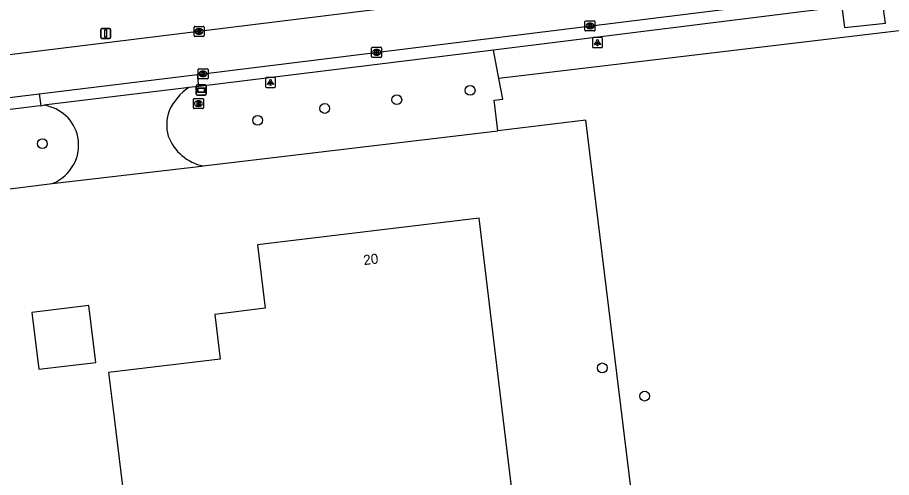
# Model space of a CAD drawing. Extents: x 161477 to 163040, y 383680 to 384868.
# Drawn here: x 162118.8 to 162206, y 383994.1 to 384039.9 of the extents above; entities that cross this region are included whole.
import ezdxf

# ---------------------------------------------------------------- set-up
doc = ezdxf.new("R2010")
doc.units = 0
for name, color, linetype in [('IMGEO_Boom', 7, 'Continuous'), ('IMGEO_Brandkraan', 7, 'Continuous'), ('IMGEO_Grasland_overig', 7, 'Continuous'), ('IMGEO_Groenvoorziening', 7, 'Continuous'), ('IMGEO_Kolk', 7, 'Continuous'), ('IMGEO_Lichtpunt', 7, 'Continuous'), ('IMGEO_Loofbos', 7, 'Continuous'), ('IMGEO_Pand', 7, 'Continuous'), ('IMGEO_Pand_nummerreeks', 7, 'Continuous'), ('IMGEO_Rijbaan_lokaal_gesloten', 7, 'Continuous'), ('IMGEO_Rijbaan_lokaal_open', 7, 'Continuous'), ('IMGEO_Verkeersbordpaal', 7, 'Continuous'), ('IMGEO_Verklikker', 7, 'Continuous'), ('IMGEO_Voetpad_open', 7, 'Continuous')]:
    doc.layers.add(name, color=color, linetype=linetype)

msp = doc.modelspace()

# ---------------------------------------------------------------- linework, layer by layer
at = {"layer": 'IMGEO_Boom'}
for centre in [(162163.947, 384032.669), (162156.629, 384031.738), (162149.435, 384030.869), (162142.738, 384029.69), (162121.246, 384027.354), (162177.151, 384004.99), (162181.37, 384002.17)]:
    msp.add_circle(centre, 0.489, dxfattribs=at)
at = {"layer": 'IMGEO_Brandkraan'}
for p, q in [((162136.32, 384030.929), (162136.32, 384031.781)), ((162136.395, 384031.855), (162137.247, 384031.855)), ((162136.808, 384031.635), (162136.833, 384031.635)), ((162137.321, 384031.781), (162137.321, 384030.929)), ((162137.247, 384030.855), (162136.395, 384030.855)), ((162136.831, 384031.075), (162136.806, 384031.075))]:
    msp.add_line(p, q, dxfattribs=at)
for points in [[(162136.32, 384030.929), (162136.32, 384031.781)], [(162136.395, 384031.855), (162137.247, 384031.855)], [(162136.668, 384031.555), (162136.668, 384031.155), (162136.881, 384031.155)], [(162136.899, 384031.555), (162136.668, 384031.555)], [(162137.321, 384031.781), (162137.321, 384030.929)], [(162137.247, 384030.855), (162136.395, 384030.855)], [(162136.847, 384031.474), (162136.793, 384031.474), (162136.793, 384031.398)], [(162136.793, 384031.398), (162136.846, 384031.398)], [(162136.855, 384031.322), (162136.793, 384031.322), (162136.793, 384031.241)], [(162136.793, 384031.241), (162136.855, 384031.241)]]:
    msp.add_lwpolyline(points, dxfattribs=at)
for centre, radius, start, end in [((162136.397, 384031.779), 0.0765, 91.55205, 178.44795), ((162136.397, 384031.779), 0.0765, 91.55205, 178.44795), ((162136.903, 384031.41), 0.145, 59.4692, 91.53667), ((162136.928, 384031.457), 0.0922, 285.51372, 58.15012), ((162137.245, 384031.779), 0.0765, 1.55205, 88.44795), ((162137.245, 384031.779), 0.0765, 1.55205, 88.44795), ((162136.397, 384030.931), 0.0765, 181.55205, 268.44795), ((162136.397, 384030.931), 0.0765, 181.55205, 268.44795), ((162136.848, 384031.436), 0.0379, 267.82845, 90.93552), ((162136.856, 384031.281), 0.0404, 269.87594, 90.50774), ((162136.887, 384031.406), 0.251, 268.66757, 293.53466), ((162136.933, 384031.265), 0.105, 301.31148, 78.98903), ((162137.245, 384030.931), 0.0765, 271.55205, 358.44795), ((162137.245, 384030.931), 0.0765, 271.55205, 358.44795)]:
    msp.add_arc(centre, radius, start, end, dxfattribs=at)
for centre, major_axis, ratio, start_param, end_param in [((162136.807, 384031.355), (-0.387, 0.002), 0.722429, 4.712389, 7.853982), ((162136.832, 384031.355), (-0.39, 0.002), 0.717154, 1.570796, 4.712389)]:
    msp.add_ellipse(centre, major_axis=major_axis, ratio=ratio, start_param=start_param, end_param=end_param, dxfattribs=at)
at = {"layer": 'IMGEO_Grasland_overig'}
msp.add_lwpolyline([(162166.811, 384033.864), (162166.269, 384036.698)], dxfattribs=at)
at = {"layer": 'IMGEO_Groenvoorziening'}
for points in [[(162137.283, 384025.131), (162166.71, 384028.641)], [(162090.824, 384019.441), (162122.232, 384023.376)]]:
    msp.add_lwpolyline(points, dxfattribs=at)
at = {"layer": 'IMGEO_Kolk'}
for p, q in [((162175.409, 384038.679), (162175.409, 384039.531)), ((162175.484, 384039.605), (162176.336, 384039.605)), ((162175.897, 384039.385), (162175.922, 384039.385)), ((162176.41, 384039.531), (162176.41, 384038.679)), ((162136.381, 384038.134), (162136.381, 384038.986)), ((162136.456, 384039.06), (162137.308, 384039.06)), ((162136.869, 384038.84), (162136.894, 384038.84)), ((162137.382, 384038.986), (162137.382, 384038.134)), ((162176.336, 384038.605), (162175.484, 384038.605)), ((162175.92, 384038.825), (162175.895, 384038.825)), ((162137.308, 384038.06), (162136.456, 384038.06)), ((162136.892, 384038.28), (162136.867, 384038.28)), ((162154.108, 384036.044), (162154.108, 384036.896)), ((162154.183, 384036.97), (162155.035, 384036.97)), ((162154.596, 384036.75), (162154.621, 384036.75)), ((162155.109, 384036.896), (162155.109, 384036.044)), ((162155.035, 384035.97), (162154.183, 384035.97)), ((162154.619, 384036.19), (162154.594, 384036.19)), ((162136.78, 384033.9), (162136.78, 384034.752)), ((162136.855, 384034.826), (162137.707, 384034.826)), ((162137.268, 384034.606), (162137.293, 384034.606)), ((162137.781, 384034.752), (162137.781, 384033.9)), ((162137.707, 384033.826), (162136.855, 384033.826)), ((162137.291, 384034.046), (162137.266, 384034.046))]:
    msp.add_line(p, q, dxfattribs=at)
for points in [[(162175.409, 384038.679), (162175.409, 384039.531)], [(162175.484, 384039.605), (162176.336, 384039.605)], [(162176.41, 384039.531), (162176.41, 384038.679)], [(162136.381, 384038.134), (162136.381, 384038.986)], [(162136.456, 384039.06), (162137.308, 384039.06)], [(162136.702, 384038.76), (162136.825, 384038.76), (162136.825, 384038.609), (162136.955, 384038.76), (162137.119, 384038.76), (162136.973, 384038.609), (162137.126, 384038.36), (162136.974, 384038.36), (162136.889, 384038.524), (162136.825, 384038.457), (162136.825, 384038.36), (162136.702, 384038.36), (162136.702, 384038.76)], [(162137.382, 384038.986), (162137.382, 384038.134)], [(162176.336, 384038.605), (162175.484, 384038.605)], [(162175.73, 384039.305), (162175.853, 384039.305), (162175.853, 384039.154), (162175.983, 384039.305), (162176.147, 384039.305), (162176.001, 384039.154), (162176.154, 384038.905), (162176.002, 384038.905), (162175.917, 384039.069), (162175.853, 384039.002), (162175.853, 384038.905), (162175.73, 384038.905), (162175.73, 384039.305)], [(162137.308, 384038.06), (162136.456, 384038.06)], [(162154.108, 384036.044), (162154.108, 384036.896)], [(162154.183, 384036.97), (162155.035, 384036.97)], [(162155.109, 384036.896), (162155.109, 384036.044)], [(162155.035, 384035.97), (162154.183, 384035.97)], [(162154.429, 384036.67), (162154.552, 384036.67), (162154.552, 384036.519), (162154.682, 384036.67), (162154.846, 384036.67), (162154.7, 384036.519), (162154.853, 384036.27), (162154.701, 384036.27), (162154.616, 384036.434), (162154.552, 384036.367), (162154.552, 384036.27), (162154.429, 384036.27), (162154.429, 384036.67)], [(162136.78, 384033.9), (162136.78, 384034.752)], [(162136.855, 384034.826), (162137.707, 384034.826)], [(162137.101, 384034.526), (162137.224, 384034.526), (162137.224, 384034.375), (162137.354, 384034.526), (162137.518, 384034.526), (162137.372, 384034.375), (162137.525, 384034.126), (162137.373, 384034.126), (162137.288, 384034.29), (162137.224, 384034.223), (162137.224, 384034.126), (162137.101, 384034.126), (162137.101, 384034.526)], [(162137.781, 384034.752), (162137.781, 384033.9)], [(162137.707, 384033.826), (162136.855, 384033.826)]]:
    msp.add_lwpolyline(points, dxfattribs=at)
for centre, start, end in [((162175.486, 384039.529), 91.55205, 178.44795), ((162175.486, 384039.529), 91.55205, 178.44795), ((162176.334, 384039.529), 1.55205, 88.44795), ((162176.334, 384039.529), 1.55205, 88.44795), ((162136.458, 384038.984), 91.55205, 178.44795), ((162136.458, 384038.984), 91.55205, 178.44795), ((162137.306, 384038.984), 1.55205, 88.44795), ((162137.306, 384038.984), 1.55205, 88.44795), ((162175.486, 384038.681), 181.55205, 268.44795), ((162175.486, 384038.681), 181.55205, 268.44795), ((162176.334, 384038.681), 271.55205, 358.44795), ((162176.334, 384038.681), 271.55205, 358.44795), ((162136.458, 384038.136), 181.55205, 268.44795), ((162136.458, 384038.136), 181.55205, 268.44795), ((162137.306, 384038.136), 271.55205, 358.44795), ((162137.306, 384038.136), 271.55205, 358.44795), ((162154.185, 384036.894), 91.55205, 178.44795), ((162154.185, 384036.894), 91.55205, 178.44795), ((162155.033, 384036.894), 1.55205, 88.44795), ((162155.033, 384036.894), 1.55205, 88.44795), ((162154.185, 384036.046), 181.55205, 268.44795), ((162154.185, 384036.046), 181.55205, 268.44795), ((162155.033, 384036.046), 271.55205, 358.44795), ((162155.033, 384036.046), 271.55205, 358.44795), ((162136.857, 384034.75), 91.55205, 178.44795), ((162136.857, 384034.75), 91.55205, 178.44795), ((162137.705, 384034.75), 1.55205, 88.44795), ((162137.705, 384034.75), 1.55205, 88.44795), ((162136.857, 384033.902), 181.55205, 268.44795), ((162136.857, 384033.902), 181.55205, 268.44795), ((162137.705, 384033.902), 271.55205, 358.44795), ((162137.705, 384033.902), 271.55205, 358.44795)]:
    msp.add_arc(centre, 0.0765, start, end, dxfattribs=at)
for centre, major_axis, ratio, start_param, end_param in [((162175.896, 384039.105), (-0.387, 0.002), 0.722429, 4.712389, 7.853982), ((162175.921, 384039.105), (-0.39, 0.002), 0.717154, 1.570796, 4.712389), ((162136.868, 384038.56), (-0.387, 0.002), 0.722429, 4.712389, 7.853982), ((162136.893, 384038.56), (-0.39, 0.002), 0.717154, 1.570796, 4.712389), ((162154.595, 384036.47), (-0.387, 0.002), 0.722429, 4.712389, 7.853982), ((162154.62, 384036.47), (-0.39, 0.002), 0.717154, 1.570796, 4.712389), ((162137.267, 384034.326), (-0.387, 0.002), 0.722429, 4.712389, 7.853982), ((162137.292, 384034.326), (-0.39, 0.002), 0.717154, 1.570796, 4.712389)]:
    msp.add_ellipse(centre, major_axis=major_axis, ratio=ratio, start_param=start_param, end_param=end_param, dxfattribs=at)
at = {"layer": 'IMGEO_Lichtpunt'}
for p, q in [((162176.167, 384037.84), (162176.167, 384037.033)), ((162176.167, 384037.84), (162176.167, 384037.033)), ((162177.069, 384037.935), (162176.261, 384037.935)), ((162177.069, 384037.935), (162176.261, 384037.935)), ((162177.163, 384037.033), (162177.163, 384037.84)), ((162177.163, 384037.033), (162177.163, 384037.84)), ((162176.261, 384036.939), (162177.069, 384036.939)), ((162176.261, 384036.939), (162177.069, 384036.939)), ((162143.515, 384033.873), (162143.515, 384033.066)), ((162143.515, 384033.873), (162143.515, 384033.066)), ((162144.417, 384033.968), (162143.609, 384033.968)), ((162144.417, 384033.968), (162143.609, 384033.968)), ((162144.511, 384033.066), (162144.511, 384033.873)), ((162144.511, 384033.066), (162144.511, 384033.873)), ((162143.609, 384032.972), (162144.417, 384032.972)), ((162143.609, 384032.972), (162144.417, 384032.972))]:
    msp.add_line(p, q, dxfattribs=at)
for points in [[(162176.541, 384037.504), (162176.58, 384037.476), (162176.392, 384037.214), (162176.354, 384037.241), (162176.541, 384037.504)], [(162176.643, 384037.456), (162176.69, 384037.456), (162176.69, 384037.134), (162176.643, 384037.134), (162176.643, 384037.456)], [(162176.753, 384037.476), (162176.791, 384037.503), (162176.978, 384037.241), (162176.939, 384037.213), (162176.753, 384037.476)], [(162143.889, 384033.537), (162143.928, 384033.509), (162143.74, 384033.247), (162143.702, 384033.274), (162143.889, 384033.537)], [(162143.991, 384033.489), (162144.038, 384033.489), (162144.038, 384033.167), (162143.991, 384033.167), (162143.991, 384033.489)], [(162144.101, 384033.509), (162144.139, 384033.536), (162144.326, 384033.274), (162144.287, 384033.246), (162144.101, 384033.509)]]:
    msp.add_lwpolyline(points, dxfattribs=at)
for centre in [(162176.666, 384037.638), (162144.014, 384033.671)]:
    msp.add_circle(centre, 0.0994, dxfattribs=at)
for centre, start, end in [((162176.261, 384037.84), 90, 180), ((162176.261, 384037.84), 90, 180), ((162177.069, 384037.84), 0, 90), ((162177.069, 384037.84), 0, 90), ((162176.261, 384037.033), 180, 270), ((162176.261, 384037.033), 180, 270), ((162177.069, 384037.033), 270, 0), ((162177.069, 384037.033), 270, 360), ((162143.609, 384033.873), 90, 180), ((162143.609, 384033.873), 90, 180), ((162144.417, 384033.873), 0, 90), ((162144.417, 384033.873), 0, 90), ((162143.609, 384033.066), 180, 270), ((162143.609, 384033.066), 180, 270), ((162144.417, 384033.066), 270, 0), ((162144.417, 384033.066), 270, 360)]:
    msp.add_arc(centre, 0.0946, start, end, dxfattribs=at)
at = {"layer": 'IMGEO_Loofbos'}
for points in [[(162214.028, 384039.472), (162166.811, 384033.864)], [(162166.71, 384028.641), (162166.352, 384031.702), (162167.204, 384031.806), (162166.811, 384033.864)], [(162090.824, 384019.441), (162089.576, 384019.285), (162090.977, 384006.631), (162094.135, 383981.528), (162101.536, 383982.461), (162106.533, 383983.071), (162119.031, 383984.556), (162128.897, 383985.808), (162128.804, 383986.543), (162160.475, 383990.425), (162161.858, 383988.981), (162164.886, 383989.347), (162165.577, 383991.043), (162176.489, 383992.363), (162180.022, 383992.804), (162175.489, 384029.688), (162166.71, 384028.641)]]:
    msp.add_lwpolyline(points, dxfattribs=at)
at = {"layer": 'IMGEO_Pand'}
for points in [[(162129.892, 383987.726), (162168.17, 383992.339), (162167.252, 384000), (162164.842, 384019.928), (162142.71, 384017.261), (162143.473, 384010.935), (162138.445, 384010.329), (162138.982, 384005.873), (162127.854, 384004.532), (162128.401, 384000), (162129.892, 383987.726)], [(162120.886, 384004.847), (162126.563, 384005.531), (162125.879, 384011.209), (162120.201, 384010.525), (162120.886, 384004.847)]]:
    msp.add_lwpolyline(points, dxfattribs=at)
at = {"layer": 'IMGEO_Rijbaan_lokaal_gesloten'}
for points in [[(162234.886, 384050.639), (161987.776, 384020.184)], [(162136.714, 384034.256), (162236.067, 384046.546)], [(162120.907, 384032.335), (162136.714, 384034.256)], [(161994.527, 384016.771), (162120.907, 384032.335)]]:
    msp.add_lwpolyline(points, dxfattribs=at)
at = {"layer": 'IMGEO_Rijbaan_lokaal_open'}
for points in [[(162135.857, 384032.945), (162135.632, 384032.917), (162121.395, 384031.184)], [(162122.232, 384023.376), (162137.125, 384025.112), (162137.283, 384025.131)]]:
    msp.add_lwpolyline(points, dxfattribs=at)
for centre, radius, start, end in [((162138.703, 384028.574), 5.216, 123.06946, 156.60763), ((162120.829, 384027.176), 4.048, 12.01858, 81.96379), ((162137.6, 384029.22), 3.95, 158.85674, 196.30742), ((162120.697, 384027.246), 4.164, 291.63927, 10.69462), ((162138.297, 384029.828), 4.805, 200.93274, 257.82122)]:
    msp.add_arc(centre, radius, start, end, dxfattribs=at)
at = {"layer": 'IMGEO_Verkeersbordpaal'}
for p, q in [((162127.067, 384037.948), (162127.067, 384038.748)), ((162127.067, 384038.748), (162127.067, 384037.948)), ((162127.167, 384038.848), (162127.957, 384038.848)), ((162127.957, 384038.848), (162127.167, 384038.848)), ((162128.057, 384038.748), (162128.057, 384037.948)), ((162128.057, 384037.948), (162128.057, 384038.748)), ((162127.957, 384037.848), (162127.167, 384037.848)), ((162127.167, 384037.848), (162127.957, 384037.848))]:
    msp.add_line(p, q, dxfattribs=at)
msp.add_lwpolyline([(162127.487, 384038.723), (162127.637, 384038.723), (162127.637, 384037.973), (162127.487, 384037.973), (162127.487, 384038.723)], dxfattribs=at)
for centre, start, end in [((162127.167, 384038.748), 90, 180), ((162127.167, 384038.748), 90, 180), ((162127.957, 384038.748), 0, 90), ((162127.957, 384038.748), 360, 90), ((162127.167, 384037.948), 180, 270), ((162127.167, 384037.948), 180, 270), ((162127.957, 384037.948), 270, 0), ((162127.957, 384037.948), 270, 0)]:
    msp.add_arc(centre, 0.1, start, end, dxfattribs=at)
at = {"layer": 'IMGEO_Verklikker'}
for p, q in [((162136.612, 384032.311), (162136.612, 384033.111)), ((162136.612, 384033.111), (162136.612, 384032.311)), ((162136.712, 384033.211), (162137.502, 384033.211)), ((162137.502, 384033.211), (162136.712, 384033.211)), ((162137.602, 384033.111), (162137.602, 384032.311)), ((162137.602, 384032.311), (162137.602, 384033.111)), ((162137.502, 384032.211), (162136.712, 384032.211)), ((162136.712, 384032.211), (162137.502, 384032.211))]:
    msp.add_line(p, q, dxfattribs=at)
for points in [[(162136.713, 384032.943), (162137.501, 384032.943), (162137.501, 384032.479), (162136.713, 384032.479), (162136.713, 384032.943)], [(162136.778, 384032.878), (162136.778, 384032.544), (162137.436, 384032.544), (162137.436, 384032.878), (162136.778, 384032.878)]]:
    msp.add_lwpolyline(points, dxfattribs=at)
for centre, start, end in [((162136.712, 384033.111), 90, 180), ((162136.712, 384033.111), 90, 180), ((162137.502, 384033.111), 0, 90), ((162137.502, 384033.111), 360, 90), ((162136.712, 384032.311), 180, 270), ((162136.712, 384032.311), 180, 270), ((162137.502, 384032.311), 270, 0), ((162137.502, 384032.311), 270, 0)]:
    msp.add_arc(centre, 0.1, start, end, dxfattribs=at)
at = {"layer": 'IMGEO_Voetpad_open'}
for points in [[(162201.07, 384040.995), (162201.323, 384038.96), (162205.419, 384039.381), (162205.117, 384041.494)], [(162201.07, 384040.995), (162166.269, 384036.698)], [(162166.269, 384036.698), (162136.852, 384033.066)], [(162136.852, 384033.066), (162136.714, 384034.256)], [(162136.852, 384033.066), (162135.857, 384032.945)], [(162120.907, 384032.335), (162121.074, 384031.145)], [(162121.074, 384031.145), (162120.725, 384031.102), (162102.443, 384028.847), (162089.594, 384027.262)], [(162121.074, 384031.145), (162121.395, 384031.184)]]:
    msp.add_lwpolyline(points, dxfattribs=at)

# ---------------------------------------------------------------- texts
at = {"layer": 'IMGEO_Pand_nummerreeks'}
msp.add_text('20', height=1, rotation=6.87125, dxfattribs=at).set_placement((162153.352, 384015.239))

doc.saveas('drawing.dxf')
